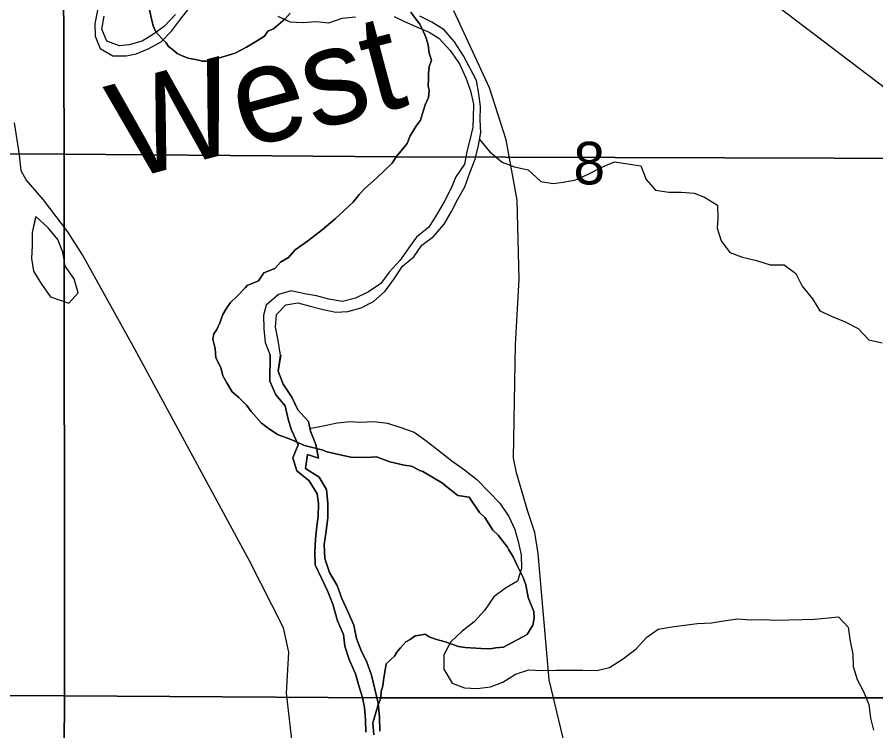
# Model space of a CAD drawing. Extents: x 1985906 to 2277390, y 930619 to 1324581.
# Drawn here: x 2123724 to 2128180, y 1182501 to 1186203 of the extents above; entities that cross this region are included whole.
import ezdxf

# ---------------------------------------------------------------- set-up
doc = ezdxf.new("R2010")
doc.units = 0
for name, color, linetype in [('GM_X_County_Road', 7, 'Continuous'), ('GM_X_Major_River', 7, 'Continuous'), ('GM_X_Major_River_Text', 7, 'Continuous'), ('GM_X_Minor_Lake', 7, 'Continuous'), ('GM_X_Minor_River', 7, 'Continuous'), ('GM_X_Section', 7, 'Continuous'), ('GM_X_Section_Text', 7, 'Continuous'), ('GM_X_State_Route', 7, 'Continuous'), ('GM_X_Township_Road', 7, 'Continuous')]:
    doc.layers.add(name, color=color, linetype=linetype)

msp = doc.modelspace()

# ---------------------------------------------------------------- linework, layer by layer
at = {"layer": 'GM_X_County_Road'}
msp.add_lwpolyline([(2135840.4, 1180019.3), (2135823.3, 1180060.7), (2135695.6, 1180178.5), (2135581, 1180235), (2133980.5, 1181451.2), (2132625.8, 1182463.9), (2132406.3, 1182639.4), (2129738, 1184687.5), (2127246.1, 1186580.6), (2125917.8, 1187596.2)], dxfattribs=at)
at = {"layer": 'GM_X_Major_River'}
for points in [[(2124140.4, 1186238.6), (2124126.8, 1186168.4), (2124129.1, 1186104.2), (2124155.4, 1186040.2), (2124219.7, 1186002.5), (2124289.7, 1186002.9), (2124341.7, 1186013.2), (2124403.7, 1186037.6), (2124471.5, 1186074.1), (2124525.3, 1186130.6), (2124567.1, 1186184.9), (2124616.8, 1186249.4)], [(2124544.9, 1186216.9), (2124489.1, 1186156.4), (2124431.3, 1186114), (2124373.4, 1186077.6), (2124305.5, 1186059.1), (2124255.4, 1186054.8), (2124189.3, 1186078.5), (2124162.9, 1186140.5), (2124174.6, 1186208.7)], [(2125077.4, 1186207.9), (2125139.7, 1186178.2), (2125207.7, 1186174.6), (2125275.8, 1186180.9), (2125341.9, 1186173.3), (2125409.8, 1186197.8), (2125479.8, 1186204.2)], [(2125680, 1186205.3), (2125730.2, 1186181.5), (2125796.4, 1186151.8), (2125862.6, 1186124.1), (2125912.8, 1186094.3), (2125971.2, 1186030.5), (2126019.6, 1185960.6), (2126051.9, 1185888.6), (2126076.3, 1185820.6), (2126092.6, 1185750.5), (2126091, 1185682.3), (2126089.2, 1185632.2), (2126073.5, 1185566), (2126057.8, 1185505.7), (2126046.1, 1185439.5), (2126000.4, 1185375.1), (2125976.7, 1185314.8)], [(2126100, 1185465.9), (2126117.7, 1185536.1), (2126129.4, 1185604.4), (2126127.1, 1185670.5), (2126128.7, 1185738.7), (2126120.4, 1185804.8), (2126108.1, 1185874.9), (2126039.4, 1186002.8), (2125993, 1186074.8), (2125940.6, 1186136.6), (2125876.4, 1186176.3), (2125814.1, 1186208.1)], [(2125090.3, 1184448.8), (2125077.7, 1184525.8), (2125065.3, 1184593.8), (2125069, 1184660), (2125118.8, 1184710.4), (2125180.8, 1184720.8), (2125245, 1184703.1), (2125311.1, 1184685.5), (2125377.3, 1184671.8), (2125439.3, 1184676.2), (2125509.3, 1184694.6), (2125573.2, 1184727.1), (2125633, 1184781.5), (2125680.7, 1184846), (2125724.4, 1184910.4), (2125782.2, 1184958.8), (2125824, 1185019.2), (2125883.8, 1185065.6), (2125939.5, 1185128.1), (2125977.3, 1185194.5), (2126011, 1185258.8), (2126046.7, 1185323.2), (2126072.4, 1185395.5), (2126100, 1185465.9)], [(2125976.7, 1185314.8), (2125939, 1185244.4), (2125903.3, 1185182.1), (2125859.5, 1185113.6), (2125795.7, 1185061.1), (2125760, 1185010.8), (2125712.2, 1184942.4), (2125654.5, 1184879.9), (2125610.7, 1184821.5), (2125546.9, 1184777), (2125479, 1184744.6), (2125413, 1184728.2), (2125340.9, 1184739.8), (2125276.7, 1184757.4), (2125214.6, 1184767.1), (2125146.5, 1184782.8), (2125080.5, 1184764.3), (2125016.7, 1184707.9), (2125003, 1184657.6), (2125003.3, 1184585.5), (2125011.7, 1184515.3), (2125036, 1184449.3)], [(2125533.1, 1182493.8), (2125531.4, 1182558.1), (2125525.7, 1182622.4), (2125515.9, 1182672.7), (2125498.2, 1182729.1), (2125480.4, 1182795.4), (2125446.7, 1182870), (2125425, 1182940.4), (2125417.3, 1183000.7), (2125385.5, 1183071.2), (2125361.9, 1183157.7), (2125334.2, 1183226.1), (2125302.4, 1183292.6), (2125270.7, 1183361.1), (2125269, 1183425.4), (2125271.3, 1183495.7), (2125279.7, 1183561.9), (2125285.9, 1183612.1), (2125288.3, 1183680.4), (2125280.5, 1183730.6), (2125238.7, 1183797.2), (2125174.8, 1183849.7), (2125155.1, 1183916.1), (2125181.5, 1183984.3), (2125145.8, 1184064.8), (2125130, 1184117.2), (2125114.3, 1184185.6), (2125066.5, 1184244.1), (2125034.7, 1184314.6), (2125036.8, 1184450.5)], [(2125036, 1184449.3), (2125034.7, 1184314.6), (2125066.5, 1184244.1), (2125114.3, 1184185.6), (2125130, 1184117.2), (2125145.8, 1184064.8), (2125181.5, 1183984.3), (2125155.1, 1183916.1), (2125174.8, 1183849.7), (2125238.7, 1183797.2), (2125280.5, 1183730.6), (2125288.3, 1183680.4), (2125285.9, 1183612.1), (2125279.7, 1183561.9), (2125271.3, 1183495.7), (2125269, 1183425.4), (2125270.7, 1183361.1), (2125302.4, 1183292.6), (2125334.2, 1183226.1), (2125361.9, 1183157.7), (2125385.5, 1183071.2), (2125417.3, 1183000.7), (2125425, 1182940.4), (2125446.7, 1182870), (2125480.4, 1182795.4), (2125498.2, 1182729.1), (2125515.9, 1182672.7), (2125525.7, 1182622.4), (2125531.4, 1182558.1), (2125533.1, 1182493.8)], [(2125092.3, 1184449.4), (2125079.1, 1184366.5), (2125104.8, 1184298.1), (2125148.6, 1184231.6), (2125180.4, 1184165.1), (2125236.3, 1184104.5), (2125246, 1184054.3), (2125273.8, 1183985.8), (2125287.5, 1183915.4), (2125231.4, 1183933.8), (2125221, 1183861.6), (2125291, 1183817), (2125328.8, 1183752.5), (2125336.4, 1183680.1), (2125336.1, 1183607.8), (2125327.7, 1183535.5), (2125317.3, 1183467.3), (2125321, 1183394.9), (2125344.7, 1183322.5), (2125384.5, 1183254), (2125408.2, 1183187.6), (2125439.9, 1183119.1), (2125471.7, 1183048.6), (2125485.4, 1182980.2), (2125511.1, 1182911.8), (2125536.9, 1182861.4), (2125562.6, 1182789), (2125598, 1182644.1), (2125603.7, 1182571.8), (2125605.3, 1182499.5)], [(2125605.3, 1182499.5), (2125603.7, 1182571.8), (2125598, 1182644.1), (2125562.6, 1182789), (2125536.9, 1182861.4), (2125511.1, 1182911.8), (2125485.4, 1182980.2), (2125471.7, 1183048.6), (2125439.9, 1183119.1), (2125408.2, 1183187.6), (2125384.5, 1183254), (2125344.7, 1183322.5), (2125321, 1183394.9), (2125317.3, 1183467.3), (2125327.7, 1183535.5), (2125336.1, 1183607.8), (2125336.4, 1183680.1), (2125328.8, 1183752.5), (2125291, 1183817), (2125221, 1183861.6), (2125231.4, 1183933.8), (2125287.5, 1183915.4), (2125273.8, 1183985.8), (2125246, 1184054.3), (2125236.3, 1184104.5), (2125180.4, 1184165.1), (2125148.6, 1184231.6), (2125104.8, 1184298.1), (2125079.1, 1184366.5), (2125090.3, 1184448.8)]]:
    msp.add_lwpolyline(points, dxfattribs=at)
at = {"layer": 'GM_X_Minor_Lake'}
for points in [[(2123819.9, 1185169.2), (2123802.3, 1185084.9), (2123802.4, 1185016.7), (2123798.5, 1184950.6), (2123808.6, 1184884.4), (2123850.8, 1184818.3), (2123897, 1184752.3), (2123992.3, 1184719.5)], [(2123819.4, 1185166.9), (2123802.3, 1185084.9), (2123802.4, 1185016.7), (2123798.5, 1184950.6), (2123808.6, 1184884.4), (2123850.8, 1184818.3), (2123897, 1184752.3), (2123992.2, 1184719.6)], [(2123992.3, 1184719.5), (2124041.1, 1184772.8), (2124019, 1184844.9), (2123972.8, 1184910.9), (2123960.7, 1184983.1), (2123934.6, 1185049.2), (2123884.4, 1185109.2), (2123819.9, 1185169.2)], [(2123993.1, 1184720.5), (2124041.1, 1184772.8), (2124019, 1184844.9), (2123972.8, 1184910.9), (2123960.7, 1184983.1), (2123934.6, 1185049.2), (2123884.4, 1185109.2), (2123820.3, 1185168.8)]]:
    msp.add_lwpolyline(points, dxfattribs=at)
at = {"layer": 'GM_X_Minor_River'}
for points in [[(2126122.7, 1185568.9), (2126177.4, 1185504.7), (2126241.6, 1185450.7), (2126305.7, 1185426.8), (2126375.8, 1185411), (2126442, 1185351), (2126506.1, 1185339.2), (2126558.2, 1185347.3), (2126622.3, 1185359.5), (2126690.4, 1185389.8), (2126758.4, 1185424.1), (2126824.5, 1185452.3), (2126892.6, 1185442.5), (2126960.7, 1185430.7), (2126988.9, 1185360.6), (2127037, 1185304.5), (2127105.2, 1185294.7), (2127169.3, 1185294.9), (2127237.4, 1185289), (2127291.5, 1185269.1), (2127357.7, 1185227.2), (2127359.8, 1185159), (2127355.8, 1185108.9), (2127378, 1185042.8), (2127422.1, 1184982.7), (2127488.3, 1184956.8), (2127560.4, 1184941), (2127632.5, 1184917.1), (2127704.7, 1184917.3), (2127764.8, 1184873.4), (2127797, 1184807.3), (2127851.1, 1184741.2), (2127889.3, 1184679.2), (2127953.4, 1184649.3), (2128021.6, 1184621.4), (2128087.7, 1184587.5), (2128143.9, 1184529.5), (2128212.1, 1184513.6)], [(2125241.8, 1184069.4), (2125320.4, 1184084), (2125384.6, 1184097.7), (2125452.9, 1184105.4), (2125503, 1184101.1), (2125575.2, 1184104.7), (2125645.4, 1184096.3), (2125715.4, 1184073.8), (2125783.5, 1184049.3), (2125845.5, 1184006.8), (2125907.4, 1183958.3), (2125979.3, 1183901.6), (2126045.3, 1183855.1), (2126109.2, 1183804.5), (2126173, 1183737.9), (2126228.9, 1183681.3), (2126274.7, 1183612.8), (2126306.5, 1183544.3), (2126324.2, 1183481.9), (2126339.9, 1183413.5), (2126341.6, 1183343.2), (2126321.2, 1183277), (2126258.8, 1183241.2), (2126198.4, 1183195.3), (2126149.9, 1183125.3), (2126095.5, 1183065.3), (2126033.1, 1183017.4), (2125974.6, 1182961.5), (2125938.2, 1182895.4), (2125937.8, 1182821.1), (2125981.6, 1182748.5), (2126045.7, 1182724.1), (2126111.8, 1182719.7), (2126180.1, 1182729.4), (2126244.4, 1182753.1), (2126310.7, 1182794.9), (2126379, 1182816.7), (2126447.2, 1182814.3), (2126519.4, 1182815.9), (2126659.8, 1182815.1), (2126732, 1182812.8), (2126798.3, 1182828.5), (2126870.7, 1182876.3), (2126937.1, 1182926.1), (2126991.6, 1182986.1), (2127050, 1183028), (2127122.2, 1183039.6), (2127186.4, 1183049.3), (2127254.7, 1183057), (2127326.9, 1183060.6), (2127389.1, 1183070.3), (2127461.4, 1183082), (2127533.6, 1183075.6), (2127597.7, 1183077.2), (2127661.9, 1183074.8), (2127798.3, 1183078.1), (2127862.5, 1183079.8), (2127934.7, 1183087.4), (2127986.9, 1183091.1), (2128036.8, 1183038.6), (2128046.4, 1182966.3), (2128060.1, 1182897.9), (2128061.8, 1182833.6), (2128083.6, 1182767.2), (2128115.3, 1182704.7), (2128143.1, 1182636.3), (2128152.8, 1182565.9), (2128168.5, 1182503.6)]]:
    msp.add_lwpolyline(points, dxfattribs=at)
at = {"layer": 'GM_X_Section'}
for points in [[(2121403.4, 1188330.1), (2123133.9, 1188300.6), (2123411, 1188176.3), (2123829.3, 1188335.4), (2123957.9, 1188368.9), (2123968.4, 1185491.2), (2121431.2, 1185505.3)], [(2121431.2, 1185505.3), (2123968.4, 1185491.2), (2123969.9, 1182682.7), (2121469.7, 1182693.3)], [(2123968.4, 1185491.2), (2125691.4, 1185477.4), (2125669.6, 1185444.8), (2125588, 1185367.9), (2125529.5, 1185315.2), (2125498.2, 1185282.8), (2125468.4, 1185243.7), (2125374.5, 1185155.9), (2125306.4, 1185099.2), (2125230.2, 1185041.1), (2125166.1, 1184996.5), (2125132.2, 1184956), (2125089.9, 1184931.7), (2125061.3, 1184899.3), (2125003.9, 1184876.3), (2124975.5, 1184834.5), (2124918.1, 1184811.5), (2124907.3, 1184799.3), (2124865.1, 1184756.1), (2124831.1, 1184722.4), (2124808.1, 1184690), (2124790.5, 1184660.3), (2124775.8, 1184617.1), (2124759.6, 1184582.1), (2124744.7, 1184559.1), (2124739.5, 1184532.2), (2124750.8, 1184483.6), (2124755.4, 1184435.1), (2124780.5, 1184385.3), (2124791.8, 1184342.1), (2124812.6, 1184305.7), (2124840.4, 1184259.9), (2124875, 1184230.3), (2124916.4, 1184188.6), (2124938.6, 1184157.6), (2124992.6, 1184097), (2125021.5, 1184074.1), (2125075.3, 1184037.8), (2125149.6, 1184010.9), (2125215.6, 1183980), (2125311.8, 1183955.9), (2125325.6, 1183949.1), (2125369.5, 1183938.4), (2125456, 1183921), (2125536.9, 1183918.4), (2125589, 1183921.2), (2125657.8, 1183895.7), (2125731.9, 1183878.2), (2125770.3, 1183874.2), (2125814.4, 1183851.4), (2125829.5, 1183846), (2125931.5, 1183785.5), (2125953.6, 1183766.6), (2126011.5, 1183720.9), (2126069.2, 1183712.8), (2126123.3, 1183633.4), (2126150.9, 1183607.8), (2126192.6, 1183541.8), (2126220.2, 1183514.9), (2126268.7, 1183452.9), (2126275.7, 1183439.4), (2126297.9, 1183403), (2126323, 1183351.8), (2126349.5, 1183295.3), (2126363.6, 1183257.5), (2126375.1, 1183192.8), (2126390.4, 1183157.8), (2126404.5, 1183118.7), (2126406.1, 1183085), (2126399.6, 1183048.6), (2126386, 1183025.6), (2126371.2, 1183000), (2126247, 1182935.1), (2126208.6, 1182931), (2126178.5, 1182925.6), (2126131.9, 1182926.9), (2126048.2, 1182932.2), (2126013.9, 1182937.5), (2125945.1, 1182961.7), (2125894.3, 1182976.5), (2125862.7, 1182988.5), (2125840.6, 1183002), (2125824.2, 1182999.3), (2125790, 1182992.5), (2125762.7, 1182973.6), (2125740.9, 1182961.4), (2125712.4, 1182930.4), (2125694.7, 1182908.8), (2125682.5, 1182888.5), (2125639, 1182848), (2125624.6, 1182763.1), (2125620.7, 1182734.7), (2125612.8, 1182703.7), (2125611.1, 1182672.5), (2123969.9, 1182682.7)], [(2121469.7, 1182693.3), (2123969.9, 1182682.7), (2123951.9, 1179887.9), (2123937.9, 1179887.9), (2121489, 1179863.7), (2121458.5, 1179863.4)]]:
    msp.add_lwpolyline(points, close=True, dxfattribs=at)
for points in [[(2125767.3, 1186228.3), (2125789.5, 1186197.3), (2125813, 1186166.3), (2125825.6, 1186140.7), (2125832.6, 1186127.2), (2125846.5, 1186094.9), (2125857.9, 1186050.4), (2125860.8, 1186022.1), (2125873.6, 1185977.6), (2125861.5, 1185946.6), (2125857.7, 1185910.2), (2125857.9, 1185883.2), (2125856.8, 1185845.5), (2125862.5, 1185823.9), (2125858.7, 1185786.2), (2125841.2, 1185748.4), (2125833.2, 1185720.1), (2125817.2, 1185668.8), (2125796.8, 1185640.5), (2125763, 1185586.5), (2125748.3, 1185547.4), (2125691.4, 1185477.4), (2123968.4, 1185491.2), (2123957.9, 1188368.9)], [(2129097.8, 1188310.2), (2129101.1, 1185467.2), (2125691.4, 1185477.4), (2125748.3, 1185547.4), (2125763, 1185586.5), (2125796.8, 1185640.5), (2125817.2, 1185668.8), (2125833.2, 1185720.1), (2125841.2, 1185748.4), (2125858.7, 1185786.2), (2125862.5, 1185823.9), (2125856.8, 1185845.5), (2125857.9, 1185883.2), (2125857.7, 1185910.2), (2125861.5, 1185946.6), (2125873.6, 1185977.6), (2125860.8, 1186022.1), (2125857.9, 1186050.4), (2125846.5, 1186094.9), (2125832.6, 1186127.2), (2125825.6, 1186140.7), (2125813, 1186166.3), (2125789.5, 1186197.3), (2125767.3, 1186228.3)], [(2124410, 1186239.9), (2124421.4, 1186194.1), (2124429.9, 1186157.7), (2124443.8, 1186126.7), (2124472.9, 1186093.1), (2124497.8, 1186068.8), (2124508.9, 1186051.3), (2124528.2, 1186036.5), (2124554.5, 1186013.6), (2124580.6, 1186002.9), (2124610.9, 1185989.4), (2124657.5, 1185981.4), (2124686.4, 1185974.7), (2124716.5, 1185974.7), (2124756.2, 1185986.9), (2124854.7, 1186015.4), (2124914.7, 1186046.5), (2124966.6, 1186077.5), (2125007.5, 1186104.6), (2125025.1, 1186130.2), (2125053.8, 1186142.4), (2125115, 1186193.7), (2125140.8, 1186223.4)], [(2125140.8, 1186223.4), (2125115, 1186193.7), (2125053.8, 1186142.4), (2125025.1, 1186130.2), (2125007.5, 1186104.6), (2124966.6, 1186077.5), (2124914.7, 1186046.5), (2124854.7, 1186015.4), (2124756.2, 1185986.9), (2124716.5, 1185974.7), (2124686.4, 1185974.7), (2124657.5, 1185981.4), (2124610.9, 1185989.4), (2124580.6, 1186002.9), (2124554.5, 1186013.6), (2124528.2, 1186036.5), (2124508.9, 1186051.3), (2124497.8, 1186068.8), (2124472.9, 1186093.1), (2124443.8, 1186126.7), (2124429.9, 1186157.7), (2124421.4, 1186194.1), (2124410, 1186239.9)], [(2129104.3, 1182671.1), (2125611.1, 1182672.5), (2125612.8, 1182703.7), (2125620.7, 1182734.7), (2125624.6, 1182763.1), (2125639, 1182848), (2125682.5, 1182888.5), (2125694.7, 1182908.8), (2125712.4, 1182930.4), (2125740.9, 1182961.4), (2125762.7, 1182973.6), (2125790, 1182992.5), (2125824.2, 1182999.3), (2125840.6, 1183002), (2125862.7, 1182988.5), (2125894.3, 1182976.5), (2125945.1, 1182961.7), (2126013.9, 1182937.5), (2126048.2, 1182932.2), (2126131.9, 1182926.9), (2126178.5, 1182925.6), (2126208.6, 1182931), (2126247, 1182935.1), (2126371.2, 1183000), (2126386, 1183025.6), (2126399.6, 1183048.6), (2126406.1, 1183085), (2126404.5, 1183118.7), (2126390.4, 1183157.8), (2126375.1, 1183192.8), (2126363.6, 1183257.5), (2126349.5, 1183295.3), (2126323, 1183351.8), (2126297.9, 1183403), (2126275.7, 1183439.4), (2126268.7, 1183452.9), (2126220.2, 1183514.9), (2126192.6, 1183541.8), (2126150.9, 1183607.8), (2126123.3, 1183633.4), (2126069.2, 1183712.8), (2126011.5, 1183720.9), (2125953.6, 1183766.6), (2125931.5, 1183785.5), (2125829.5, 1183846), (2125814.4, 1183851.4), (2125770.3, 1183874.2), (2125731.9, 1183878.2), (2125657.8, 1183895.7), (2125589, 1183921.2), (2125536.9, 1183918.4), (2125456, 1183921), (2125369.5, 1183938.4), (2125325.6, 1183949.1), (2125311.8, 1183955.9), (2125215.6, 1183980), (2125149.6, 1184010.9), (2125075.3, 1184037.8), (2125021.5, 1184074.1), (2124992.6, 1184097), (2124938.6, 1184157.6), (2124916.4, 1184188.6), (2124875, 1184230.3), (2124840.4, 1184259.9), (2124812.6, 1184305.7), (2124791.8, 1184342.1), (2124780.5, 1184385.3), (2124755.4, 1184435.1), (2124750.8, 1184483.6), (2124739.5, 1184532.2), (2124744.7, 1184559.1), (2124759.6, 1184582.1), (2124775.8, 1184617.1), (2124790.5, 1184660.3), (2124808.1, 1184690), (2124831.1, 1184722.4), (2124865.1, 1184756.1), (2124907.3, 1184799.3), (2124918.1, 1184811.5), (2124975.5, 1184834.5), (2125003.9, 1184876.3), (2125061.3, 1184899.3), (2125089.9, 1184931.7), (2125132.2, 1184956), (2125166.1, 1184996.5), (2125230.2, 1185041.1), (2125306.4, 1185099.2), (2125374.5, 1185155.9), (2125468.4, 1185243.7), (2125498.2, 1185282.8), (2125529.5, 1185315.2), (2125588, 1185367.9), (2125669.6, 1185444.8), (2125691.4, 1185477.4), (2129101.1, 1185467.2)], [(2123951.9, 1179887.9), (2123969.9, 1182682.7), (2125611.1, 1182672.5), (2125595.6, 1182630.9), (2125575.6, 1182559.4), (2125568.9, 1182541.9), (2125574.9, 1182479.8)], [(2125574.9, 1182479.8), (2125568.9, 1182541.9), (2125575.6, 1182559.4), (2125595.6, 1182630.9), (2125611.1, 1182672.5), (2129104.3, 1182671.1)]]:
    msp.add_lwpolyline(points, dxfattribs=at)
at = {"layer": 'GM_X_State_Route'}
msp.add_lwpolyline([(2126917.7, 1181215.4), (2126856.1, 1181350.8), (2126784.6, 1181549.4), (2126681.8, 1181944.7), (2126596, 1182303.6), (2126484, 1182765.4), (2126427.8, 1183420.1), (2126411, 1183528.5), (2126374.2, 1183638.9), (2126314.8, 1183839.5), (2126300.3, 1183915.7), (2126310.6, 1184503.8), (2126329.2, 1184843), (2126318.9, 1185254.1), (2126261.6, 1185566.5), (2126174.7, 1185836.3), (2125990.3, 1186235.5)], dxfattribs=at)
at = {"layer": 'GM_X_Township_Road'}
msp.add_lwpolyline([(2125195.5, 1179938.1), (2125199.6, 1180270.1), (2124955.6, 1180271.1), (2125137.8, 1182235.4), (2125152.6, 1182426.3), (2125120.9, 1182695.2), (2125133.5, 1182908.1), (2125106.7, 1183034.5), (2124930.2, 1183382.9), (2124334.3, 1184480.1), (2124063.1, 1184969.6), (2123987.5, 1185088.8), (2123861.3, 1185255.4), (2123769.9, 1185358.3), (2123745.2, 1185406.1), (2123736.1, 1185488.1), (2123709.9, 1185654.2)], dxfattribs=at)

# ---------------------------------------------------------------- texts
at = {"layer": 'GM_X_Major_River_Text'}
msp.add_text('West', height=500.25, rotation=14.9226, dxfattribs=at).set_placement((2124292.8, 1185356.2))
at = {"layer": 'GM_X_Section_Text'}
msp.add_text('8', height=221, rotation=0, dxfattribs=at).set_placement((2126610.7, 1185335.1))

doc.saveas('drawing.dxf')
